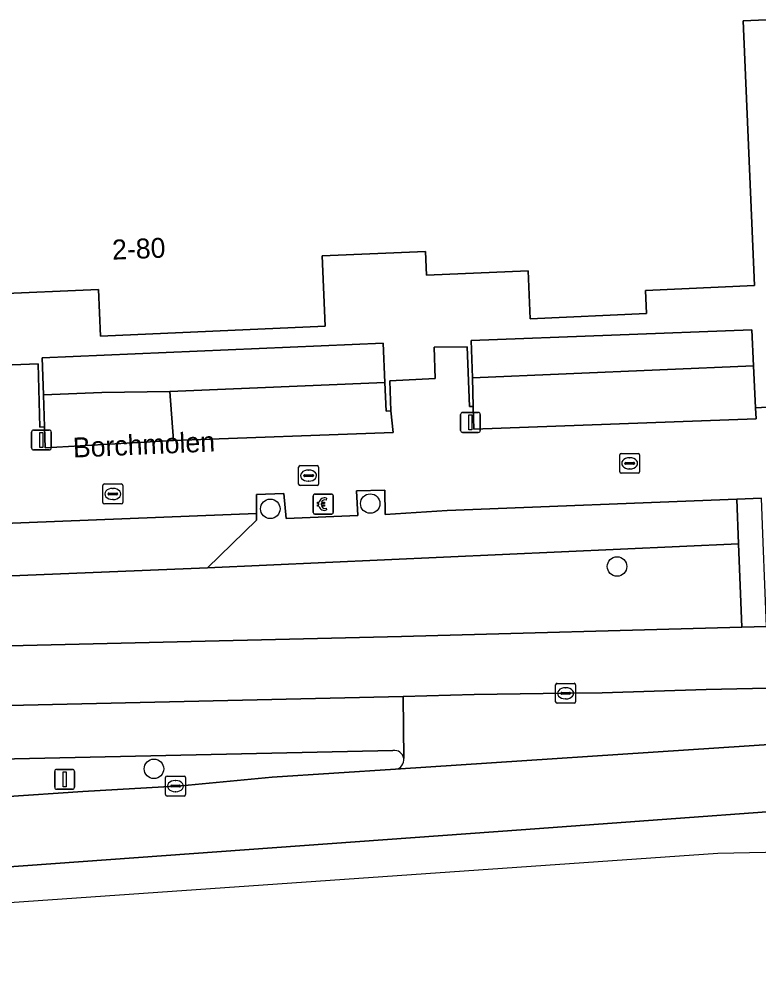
# Model space of a CAD drawing. Extents: x 161241 to 161758, y 384138 to 384885.
# Drawn here: x 161315.94 to 161353.06, y 384139.35 to 384187.42 of the extents above; entities that cross this region are included whole.
import ezdxf

# ---------------------------------------------------------------- set-up
doc = ezdxf.new("R2010")
doc.units = 0
for name, color, linetype in [('IMGEO_Betaalautomaat', 7, 'Continuous'), ('IMGEO_Boom', 7, 'Continuous'), ('IMGEO_Erf', 7, 'Continuous'), ('IMGEO_Fietspad_gesloten', 7, 'Continuous'), ('IMGEO_Groenvoorziening', 7, 'Continuous'), ('IMGEO_Kolk', 7, 'Continuous'), ('IMGEO_Lichtmast', 7, 'Continuous'), ('IMGEO_Openbare_ruimte_label', 7, 'Continuous'), ('IMGEO_Pand', 7, 'Continuous'), ('IMGEO_Pand_nummerreeks', 7, 'Continuous'), ('IMGEO_Parkeervlak_open', 7, 'Continuous'), ('IMGEO_Rijbaan_lokaal_gesloten', 7, 'Continuous'), ('IMGEO_Rijbaan_lokaal_open', 7, 'Continuous'), ('IMGEO_Verkeerseiland_groen', 7, 'Continuous'), ('IMGEO_Voetpad_op_trap', 7, 'Continuous'), ('IMGEO_Voetpad_open', 7, 'Continuous')]:
    doc.layers.add(name, color=color, linetype=linetype)

msp = doc.modelspace()

# ---------------------------------------------------------------- linework, layer by layer
at = {"layer": 'IMGEO_Betaalautomaat'}
for p, q in [((161330.699, 384162.651), (161330.699, 384163.492)), ((161330.699, 384163.492), (161330.699, 384162.651)), ((161330.774, 384163.575), (161331.615, 384163.575)), ((161331.615, 384163.575), (161330.774, 384163.575)), ((161331.361, 384163.38), (161331.344, 384163.28)), ((161331.698, 384163.501), (161331.698, 384162.66)), ((161331.698, 384162.66), (161331.698, 384163.501)), ((161330.982, 384163.039), (161330.982, 384163.107)), ((161331.103, 384163.107), (161331.103, 384163.039)), ((161331.348, 384162.874), (161331.37, 384162.787)), ((161331.624, 384162.576), (161330.783, 384162.576)), ((161330.783, 384162.576), (161331.624, 384162.576))]:
    msp.add_line(p, q, dxfattribs=at)
for points in [[(161330.982, 384163.107), (161330.913, 384163.107), (161330.913, 384163.176), (161330.992, 384163.176)], [(161331.114, 384163.176), (161331.261, 384163.176), (161331.261, 384163.107), (161331.103, 384163.107)], [(161330.987, 384162.97), (161330.913, 384162.97), (161330.913, 384163.039), (161330.982, 384163.039)], [(161331.103, 384163.039), (161331.261, 384163.039), (161331.261, 384162.97), (161331.117, 384162.97)]]:
    msp.add_lwpolyline(points, dxfattribs=at)
for centre, radius, start, end in [((161330.777, 384163.498), 0.0779, 92.4484, 184.2845), ((161330.777, 384163.498), 0.0779, 92.4484, 184.2845), ((161331.275, 384163.1), 0.293, 73.014, 165.0139), ((161331.281, 384163.113), 0.179, 69.3236, 159.5683), ((161331.621, 384163.498), 0.0779, 2.4484, 94.2845), ((161331.621, 384163.498), 0.0779, 2.4484, 94.2845), ((161331.248, 384163.025), 0.267, 191.8096, 297.0389), ((161331.281, 384163.04), 0.179, 202.7625, 291.8693), ((161330.777, 384162.654), 0.0779, 182.4484, 274.2845), ((161330.777, 384162.654), 0.0779, 182.4484, 274.2845), ((161331.621, 384162.654), 0.0779, 272.4484, 4.2845), ((161331.621, 384162.654), 0.0779, 272.4484, 4.2845)]:
    msp.add_arc(centre, radius, start, end, dxfattribs=at)
at = {"layer": 'IMGEO_Boom'}
for centre in [(161328.543, 384162.84), (161333.558, 384163.104), (161345.945, 384159.946), (161322.704, 384149.79)]:
    msp.add_circle(centre, 0.489, dxfattribs=at)
at = {"layer": 'IMGEO_Erf'}
for points in [[(161354.21, 384187.419), (161352.267, 384187.333), (161352.85, 384174.043), (161347.371, 384173.803), (161347.422, 384172.637), (161341.583, 384172.381), (161341.478, 384174.793), (161336.389, 384174.569), (161336.336, 384175.763), (161331.14, 384175.535), (161331.295, 384172.004), (161320.023, 384171.509), (161319.92, 384173.854), (161314.498, 384173.616)], [(161315.15, 384170.049), (161316.892, 384170.116), (161316.974, 384166.944), (161317.204, 384166.951), (161317.154, 384168.56), (161317.096, 384170.413), (161334.208, 384171.151), (161334.294, 384169.18), (161334.357, 384167.748), (161334.6, 384167.762), (161334.54, 384169.266), (161336.811, 384169.377), (161336.765, 384170.952), (161338.427, 384170.967), (161338.543, 384167.984), (161338.722, 384167.982), (161338.683, 384169.413), (161338.631, 384171.283), (161352.701, 384171.828), (161352.789, 384170.013), (161352.892, 384167.905), (161354.984, 384168.033)]]:
    msp.add_lwpolyline(points, dxfattribs=at)
at = {"layer": 'IMGEO_Fietspad_gesloten'}
for points in [[(161335.217, 384153.424), (161294.886, 384152.501), (161264.254, 384151.917), (161262.525, 384149.114), (161334.701, 384150.711)], [(161335.24, 384150.315), (161335.217, 384153.424)]]:
    msp.add_lwpolyline(points, dxfattribs=at)
msp.add_arc((161334.763, 384150.231), 0.484, 9.9926, 97.3984, dxfattribs=at)
at = {"layer": 'IMGEO_Groenvoorziening'}
for points in [[(161352.789, 384170.013), (161352.701, 384171.828), (161338.631, 384171.283), (161338.683, 384169.413)], [(161334.294, 384169.18), (161334.208, 384171.151), (161317.096, 384170.413), (161317.154, 384168.56), (161320.082, 384168.674), (161323.501, 384168.735)], [(161334.6, 384167.762), (161334.357, 384167.748), (161334.294, 384169.18), (161323.501, 384168.735), (161323.686, 384166.264), (161334.711, 384166.67)], [(161351.957, 384163.332), (161337.426, 384162.754), (161334.305, 384162.547), (161334.297, 384163.777), (161332.87, 384163.751), (161332.935, 384162.507), (161329.34, 384162.352), (161329.226, 384163.603), (161327.856, 384163.556), (161327.854, 384162.612), (161327.853, 384162.271), (161325.389, 384159.875), (161352.045, 384161.086)], [(161352.045, 384161.086), (161325.389, 384159.875), (161311.865, 384159.331), (161310.616, 384159.281), (161303.835, 384159.009), (161302.621, 384158.96), (161302.754, 384155.653), (161335.122, 384156.432), (161352.209, 384156.901)]]:
    msp.add_lwpolyline(points, close=True, dxfattribs=at)
at = {"layer": 'IMGEO_Kolk'}
for p, q in [((161346.152, 384165.623), (161347.004, 384165.623)), ((161346.077, 384164.697), (161346.077, 384165.549)), ((161346.336, 384165.117), (161346.336, 384165.129)), ((161346.774, 384165.08), (161346.376, 384165.08)), ((161346.379, 384165.166), (161346.777, 384165.166)), ((161346.565, 384165.403), (161346.59, 384165.403)), ((161346.82, 384165.129), (161346.82, 384165.117)), ((161347.078, 384165.549), (161347.078, 384164.697)), ((161329.965, 384164.081), (161329.965, 384164.933)), ((161330.04, 384165.007), (161330.892, 384165.007)), ((161330.453, 384164.787), (161330.478, 384164.787)), ((161330.966, 384164.933), (161330.966, 384164.081)), ((161347.004, 384164.623), (161346.152, 384164.623)), ((161346.588, 384164.843), (161346.563, 384164.843)), ((161330.224, 384164.501), (161330.224, 384164.513)), ((161330.662, 384164.464), (161330.264, 384164.464)), ((161330.267, 384164.55), (161330.665, 384164.55)), ((161330.476, 384164.227), (161330.451, 384164.227)), ((161330.708, 384164.513), (161330.708, 384164.501)), ((161320.14, 384163.16), (161320.14, 384164.012)), ((161320.215, 384164.086), (161321.067, 384164.086)), ((161320.628, 384163.866), (161320.653, 384163.866)), ((161321.141, 384164.012), (161321.141, 384163.16)), ((161330.892, 384164.007), (161330.04, 384164.007)), ((161320.399, 384163.58), (161320.399, 384163.592)), ((161320.837, 384163.543), (161320.439, 384163.543)), ((161320.442, 384163.629), (161320.84, 384163.629)), ((161320.651, 384163.306), (161320.626, 384163.306)), ((161320.883, 384163.592), (161320.883, 384163.58)), ((161321.067, 384163.086), (161320.215, 384163.086)), ((161342.939, 384154.08), (161343.791, 384154.08)), ((161342.864, 384153.154), (161342.864, 384154.006)), ((161343.123, 384153.574), (161343.123, 384153.586)), ((161343.561, 384153.537), (161343.163, 384153.537)), ((161343.166, 384153.623), (161343.564, 384153.623)), ((161343.352, 384153.86), (161343.377, 384153.86)), ((161343.607, 384153.586), (161343.607, 384153.574)), ((161343.865, 384154.006), (161343.865, 384153.154)), ((161343.791, 384153.08), (161342.939, 384153.08)), ((161343.375, 384153.3), (161343.35, 384153.3)), ((161323.286, 384148.494), (161323.286, 384149.346)), ((161323.361, 384149.42), (161324.213, 384149.42)), ((161324.287, 384149.346), (161324.287, 384148.494)), ((161323.545, 384148.914), (161323.545, 384148.926)), ((161323.983, 384148.877), (161323.585, 384148.877)), ((161323.588, 384148.963), (161323.986, 384148.963)), ((161323.774, 384149.2), (161323.799, 384149.2)), ((161324.029, 384148.926), (161324.029, 384148.914)), ((161324.213, 384148.42), (161323.361, 384148.42)), ((161323.797, 384148.64), (161323.772, 384148.64))]:
    msp.add_line(p, q, dxfattribs=at)
for points in [[(161346.152, 384165.623), (161347.004, 384165.623)], [(161346.077, 384164.697), (161346.077, 384165.549)], [(161347.078, 384165.549), (161347.078, 384164.697)], [(161329.965, 384164.081), (161329.965, 384164.933)], [(161330.04, 384165.007), (161330.892, 384165.007)], [(161330.966, 384164.933), (161330.966, 384164.081)], [(161347.004, 384164.623), (161346.152, 384164.623)], [(161320.14, 384163.16), (161320.14, 384164.012)], [(161320.215, 384164.086), (161321.067, 384164.086)], [(161321.141, 384164.012), (161321.141, 384163.16)], [(161330.892, 384164.007), (161330.04, 384164.007)], [(161321.067, 384163.086), (161320.215, 384163.086)], [(161342.939, 384154.08), (161343.791, 384154.08)], [(161342.864, 384153.154), (161342.864, 384154.006)], [(161343.865, 384154.006), (161343.865, 384153.154)], [(161343.791, 384153.08), (161342.939, 384153.08)], [(161323.286, 384148.494), (161323.286, 384149.346)], [(161323.361, 384149.42), (161324.213, 384149.42)], [(161324.287, 384149.346), (161324.287, 384148.494)], [(161324.213, 384148.42), (161323.361, 384148.42)]]:
    msp.add_lwpolyline(points, dxfattribs=at)
for centre, radius, start, end in [((161346.154, 384165.547), 0.0765, 91.552, 178.448), ((161346.154, 384165.547), 0.0765, 91.552, 178.448), ((161347.002, 384165.547), 0.0765, 1.552, 88.448), ((161347.002, 384165.547), 0.0765, 1.552, 88.448), ((161346.376, 384165.126), 0.0403, 85.8775, 175.7526), ((161346.373, 384165.116), 0.0366, 178.938, 274.7102), ((161346.777, 384165.123), 0.043, 264.8664, 352.4533), ((161346.781, 384165.128), 0.0386, 1.7309, 96.639), ((161330.042, 384164.931), 0.0765, 91.552, 178.448), ((161330.042, 384164.931), 0.0765, 91.552, 178.448), ((161330.89, 384164.931), 0.0765, 1.552, 88.448), ((161330.89, 384164.931), 0.0765, 1.552, 88.448), ((161346.154, 384164.699), 0.0765, 181.552, 268.448), ((161346.154, 384164.699), 0.0765, 181.552, 268.448), ((161347.002, 384164.699), 0.0765, 271.552, 358.448), ((161347.002, 384164.699), 0.0765, 271.552, 358.448), ((161330.264, 384164.51), 0.0403, 85.8775, 175.7526), ((161330.261, 384164.5), 0.0366, 178.938, 274.7102), ((161330.665, 384164.507), 0.043, 264.8664, 352.4533), ((161330.669, 384164.512), 0.0386, 1.7309, 96.639), ((161320.217, 384164.01), 0.0765, 91.552, 178.448), ((161320.217, 384164.01), 0.0765, 91.552, 178.448), ((161321.065, 384164.01), 0.0765, 1.552, 88.448), ((161321.065, 384164.01), 0.0765, 1.552, 88.448), ((161330.042, 384164.083), 0.0765, 181.552, 268.448), ((161330.042, 384164.083), 0.0765, 181.552, 268.448), ((161330.89, 384164.083), 0.0765, 271.552, 358.448), ((161330.89, 384164.083), 0.0765, 271.552, 358.448), ((161320.217, 384163.162), 0.0765, 181.552, 268.448), ((161320.217, 384163.162), 0.0765, 181.552, 268.448), ((161320.439, 384163.589), 0.0403, 85.8775, 175.7526), ((161320.436, 384163.579), 0.0366, 178.938, 274.7102), ((161320.84, 384163.586), 0.043, 264.8664, 352.4533), ((161320.844, 384163.591), 0.0386, 1.7309, 96.639), ((161321.065, 384163.162), 0.0765, 271.552, 358.448), ((161321.065, 384163.162), 0.0765, 271.552, 358.448), ((161342.941, 384154.004), 0.0765, 91.552, 178.448), ((161342.941, 384154.004), 0.0765, 91.552, 178.448), ((161343.789, 384154.004), 0.0765, 1.552, 88.448), ((161343.789, 384154.004), 0.0765, 1.552, 88.448), ((161343.163, 384153.583), 0.0403, 85.8775, 175.7526), ((161343.16, 384153.573), 0.0366, 178.938, 274.7102), ((161343.564, 384153.58), 0.043, 264.8664, 352.4533), ((161343.568, 384153.585), 0.0386, 1.7309, 96.639), ((161342.941, 384153.156), 0.0765, 181.552, 268.448), ((161342.941, 384153.156), 0.0765, 181.552, 268.448), ((161343.789, 384153.156), 0.0765, 271.552, 358.448), ((161343.789, 384153.156), 0.0765, 271.552, 358.448), ((161323.363, 384149.344), 0.0765, 91.552, 178.448), ((161323.363, 384149.344), 0.0765, 91.552, 178.448), ((161324.211, 384149.344), 0.0765, 1.552, 88.448), ((161324.211, 384149.344), 0.0765, 1.552, 88.448), ((161323.585, 384148.923), 0.0403, 85.8775, 175.7526), ((161323.582, 384148.913), 0.0366, 178.938, 274.7102), ((161323.986, 384148.92), 0.043, 264.8664, 352.4533), ((161323.99, 384148.925), 0.0386, 1.7309, 96.639), ((161323.363, 384148.496), 0.0765, 181.552, 268.448), ((161323.363, 384148.496), 0.0765, 181.552, 268.448), ((161324.211, 384148.496), 0.0765, 271.552, 358.448), ((161324.211, 384148.496), 0.0765, 271.552, 358.448)]:
    msp.add_arc(centre, radius, start, end, dxfattribs=at)
for centre, major_axis, ratio, start_param, end_param in [((161346.564, 384165.123), (-0.387, 0.002), 0.722429, 4.712389, 7.853982), ((161346.589, 384165.123), (-0.39, 0.002), 0.717154, 1.570796, 4.712389), ((161330.452, 384164.507), (-0.387, 0.002), 0.722429, 4.712389, 7.853982), ((161330.477, 384164.507), (-0.39, 0.002), 0.717154, 1.570796, 4.712389), ((161320.627, 384163.586), (-0.387, 0.002), 0.722429, 4.712389, 7.853982), ((161320.652, 384163.586), (-0.39, 0.002), 0.717154, 1.570796, 4.712389), ((161343.351, 384153.58), (-0.387, 0.002), 0.722429, 4.712389, 7.853982), ((161343.376, 384153.58), (-0.39, 0.002), 0.717154, 1.570796, 4.712389), ((161323.773, 384148.92), (-0.387, 0.002), 0.722429, 4.712389, 7.853982), ((161323.798, 384148.92), (-0.39, 0.002), 0.717154, 1.570796, 4.712389)]:
    msp.add_ellipse(centre, major_axis=major_axis, ratio=ratio, start_param=start_param, end_param=end_param, dxfattribs=at)
at = {"layer": 'IMGEO_Lichtmast'}
for p, q in [((161338.092, 384166.776), (161338.092, 384167.576)), ((161338.092, 384167.576), (161338.092, 384166.776)), ((161338.192, 384167.676), (161338.982, 384167.676)), ((161338.982, 384167.676), (161338.192, 384167.676)), ((161339.082, 384167.576), (161339.082, 384166.776)), ((161339.082, 384166.776), (161339.082, 384167.576)), ((161316.56, 384165.895), (161316.56, 384166.695)), ((161316.56, 384166.695), (161316.56, 384165.895)), ((161316.66, 384166.795), (161317.45, 384166.795)), ((161317.45, 384166.795), (161316.66, 384166.795)), ((161317.55, 384166.695), (161317.55, 384165.895)), ((161317.55, 384165.895), (161317.55, 384166.695)), ((161338.982, 384166.676), (161338.192, 384166.676)), ((161338.192, 384166.676), (161338.982, 384166.676)), ((161317.45, 384165.795), (161316.66, 384165.795)), ((161316.66, 384165.795), (161317.45, 384165.795)), ((161317.824, 384149.761), (161318.614, 384149.761)), ((161318.614, 384149.761), (161317.824, 384149.761)), ((161317.724, 384148.861), (161317.724, 384149.661)), ((161317.724, 384149.661), (161317.724, 384148.861)), ((161318.714, 384149.661), (161318.714, 384148.861)), ((161318.714, 384148.861), (161318.714, 384149.661)), ((161318.614, 384148.761), (161317.824, 384148.761)), ((161317.824, 384148.761), (161318.614, 384148.761))]:
    msp.add_line(p, q, dxfattribs=at)
for points in [[(161338.512, 384167.551), (161338.662, 384167.551), (161338.662, 384166.801), (161338.512, 384166.801), (161338.512, 384167.551)], [(161316.98, 384166.67), (161317.13, 384166.67), (161317.13, 384165.92), (161316.98, 384165.92), (161316.98, 384166.67)], [(161318.144, 384149.636), (161318.294, 384149.636), (161318.294, 384148.886), (161318.144, 384148.886), (161318.144, 384149.636)]]:
    msp.add_lwpolyline(points, dxfattribs=at)
for centre, start, end in [((161338.192, 384167.576), 90, 180), ((161338.192, 384167.576), 90, 180), ((161338.982, 384167.576), 0, 90), ((161338.982, 384167.576), 360, 90), ((161316.66, 384166.695), 90, 180), ((161316.66, 384166.695), 90, 180), ((161317.45, 384166.695), 0, 90), ((161317.45, 384166.695), 360, 90), ((161338.192, 384166.776), 180, 270), ((161338.192, 384166.776), 180, 270), ((161338.982, 384166.776), 270, 0), ((161338.982, 384166.776), 270, 0), ((161316.66, 384165.895), 180, 270), ((161316.66, 384165.895), 180, 270), ((161317.45, 384165.895), 270, 0), ((161317.45, 384165.895), 270, 0), ((161317.824, 384149.661), 90, 180), ((161317.824, 384149.661), 90, 180), ((161318.614, 384149.661), 0, 90), ((161318.614, 384149.661), 360, 90), ((161317.824, 384148.861), 180, 270), ((161317.824, 384148.861), 180, 270), ((161318.614, 384148.861), 270, 0), ((161318.614, 384148.861), 270, 0)]:
    msp.add_arc(centre, 0.1, start, end, dxfattribs=at)
at = {"layer": 'IMGEO_Pand'}
msp.add_lwpolyline([(161314.498, 384173.616), (161319.92, 384173.854), (161320.023, 384171.509), (161331.295, 384172.004), (161331.14, 384175.535), (161336.336, 384175.763), (161336.389, 384174.569), (161341.478, 384174.793), (161341.583, 384172.381), (161347.422, 384172.637), (161347.371, 384173.803), (161352.85, 384174.043), (161352.267, 384187.333), (161354.21, 384187.419)], dxfattribs=at)
at = {"layer": 'IMGEO_Parkeervlak_open'}
for points in [[(161352.789, 384170.013), (161338.683, 384169.413), (161338.722, 384167.982), (161338.753, 384166.834), (161352.926, 384167.35), (161352.892, 384167.905)], [(161323.501, 384168.735), (161320.082, 384168.674), (161317.154, 384168.56), (161317.204, 384166.951), (161317.237, 384165.9), (161323.686, 384166.264)], [(161327.853, 384162.271), (161327.854, 384162.612), (161313.043, 384162.017), (161313.096, 384160.7), (161311.812, 384160.649), (161311.865, 384159.331), (161325.389, 384159.875)]]:
    msp.add_lwpolyline(points, close=True, dxfattribs=at)
at = {"layer": 'IMGEO_Rijbaan_lokaal_gesloten'}
for points in [[(161388.306, 384154.657), (161371.088, 384154.255), (161366.206, 384154.17), (161362.935, 384154.07), (161357.372, 384153.915), (161350.419, 384153.771), (161345.195, 384153.611), (161343.385, 384153.579), (161338.774, 384153.519), (161335.217, 384153.424), (161335.24, 384150.315)], [(161401.777, 384153.037), (161370.321, 384152.118), (161334.833, 384149.765), (161328.631, 384149.374), (161324.063, 384148.934), (161319.129, 384148.659), (161315.164, 384148.38), (161308.927, 384147.935), (161305.252, 384147.652), (161303.55, 384147.498), (161301.599, 384147.407), (161300.005, 384147.288), (161279.348, 384145.71), (161268.286, 384144.952), (161263.157, 384144.513), (161262.281, 384144.461), (161262, 384140.882), (161288.79, 384142.926), (161314.989, 384144.831), (161341.125, 384146.731), (161361.232, 384148.2), (161369.626, 384148.76), (161376.721, 384149.233), (161392.155, 384149.886)], [(161334.833, 384149.765), (161370.321, 384152.118), (161401.777, 384153.037)]]:
    msp.add_lwpolyline(points, dxfattribs=at)
msp.add_lwpolyline([(161453.468, 384147.793), (161453.737, 384151.519), (161405.491, 384150.24), (161405.509, 384149.782), (161403.269, 384149.72), (161403.252, 384150.18), (161392.155, 384149.886), (161376.721, 384149.233), (161369.626, 384148.76), (161361.232, 384148.2), (161341.125, 384146.731), (161314.989, 384144.831), (161288.79, 384142.926), (161262, 384140.882), (161261.88, 384139.347), (161350.999, 384145.561), (161426.579, 384147.153)], close=True, dxfattribs=at)
msp.add_arc((161334.766, 384150.24), 0.48, 278.0133, 8.9838, dxfattribs=at)
at = {"layer": 'IMGEO_Rijbaan_lokaal_open'}
for points in [[(161354.984, 384168.033), (161352.892, 384167.905), (161352.926, 384167.35), (161338.753, 384166.834), (161338.722, 384167.982), (161338.543, 384167.984), (161338.427, 384170.967), (161336.765, 384170.952), (161336.811, 384169.377), (161334.54, 384169.266), (161334.6, 384167.762), (161334.711, 384166.67), (161323.686, 384166.264), (161317.237, 384165.9), (161317.204, 384166.951), (161316.974, 384166.944), (161316.892, 384170.116), (161315.15, 384170.049)], [(161285.694, 384158.068), (161295.847, 384158.613), (161295.791, 384160.005), (161302.568, 384160.277), (161302.621, 384158.96), (161303.835, 384159.009), (161303.782, 384160.326), (161310.563, 384160.598), (161310.616, 384159.281), (161311.865, 384159.331), (161311.812, 384160.649), (161313.096, 384160.7), (161313.043, 384162.017), (161327.854, 384162.612), (161327.856, 384163.556), (161329.226, 384163.603), (161329.34, 384162.352), (161332.935, 384162.507), (161332.87, 384163.751), (161334.297, 384163.777), (161334.305, 384162.547), (161337.426, 384162.754), (161351.957, 384163.332), (161353.196, 384163.381)]]:
    msp.add_lwpolyline(points, dxfattribs=at)
at = {"layer": 'IMGEO_Verkeerseiland_groen'}
for points in [[(161334.701, 384150.711), (161262.525, 384149.114)], [(161308.927, 384147.935), (161315.164, 384148.38), (161319.129, 384148.659), (161324.063, 384148.934), (161328.631, 384149.374), (161334.833, 384149.765)]]:
    msp.add_lwpolyline(points, dxfattribs=at)
for centre, radius, start, end in [((161334.763, 384150.231), 0.484, 9.9926, 97.3984), ((161334.766, 384150.24), 0.48, 278.0133, 8.9838)]:
    msp.add_arc(centre, radius, start, end, dxfattribs=at)
at = {"layer": 'IMGEO_Voetpad_op_trap'}
msp.add_lwpolyline([(161353.284, 384161.142), (161353.196, 384163.381), (161351.957, 384163.332), (161352.045, 384161.086), (161352.209, 384156.901), (161353.449, 384156.935)], close=True, dxfattribs=at)
at = {"layer": 'IMGEO_Voetpad_open'}
msp.add_lwpolyline([(161370.721, 384157.409), (161353.449, 384156.935), (161352.209, 384156.901), (161335.122, 384156.432), (161302.754, 384155.653), (161301.504, 384155.623), (161264.132, 384154.723), (161264.254, 384151.917), (161294.886, 384152.501), (161335.217, 384153.424), (161338.774, 384153.519), (161343.385, 384153.579), (161345.195, 384153.611), (161350.419, 384153.771), (161357.372, 384153.915), (161362.935, 384154.07), (161366.206, 384154.17), (161371.088, 384154.255)], dxfattribs=at)

# ---------------------------------------------------------------- texts
at = {"layer": 'IMGEO_Openbare_ruimte_label'}
msp.add_text('Borchmolen', height=1, rotation=2.5219, dxfattribs=at).set_placement((161318.659, 384165.41))
at = {"layer": 'IMGEO_Pand_nummerreeks'}
msp.add_text('2-80', height=1, rotation=2.2976, dxfattribs=at).set_placement((161320.624, 384175.345))

doc.saveas('drawing.dxf')
